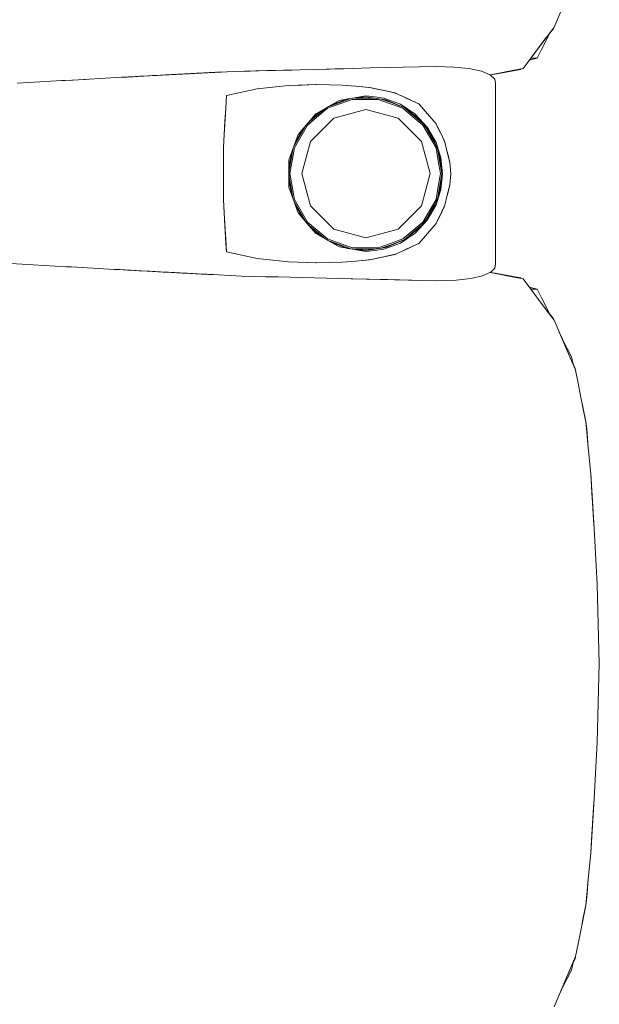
# Model space of a CAD drawing. Header units: millimetres. Extents: x -261 to 187, y -214 to 106.
# Tile 724 of 1056: x -205.704 to -205.348, y 7.334 to 7.938. Entities that reach past the tile are written whole.
import ezdxf

# ---------------------------------------------------------------- set-up
doc = ezdxf.new("R2010")
doc.units = ezdxf.units.MM
doc.header["$LTSCALE"] = 0.005
doc.header["$MEASUREMENT"] = 0
doc.layers.add('IFC-Elemento de mobília-Contorno', color=9, linetype='Continuous', lineweight=5)

msp = doc.modelspace()

# ---------------------------------------------------------------- linework, layer by layer
at = {"layer": 'IFC-Elemento de mobília-Contorno', "lineweight": 5}
for p, q in [((-205.37593, 7.93379), (-205.36931, 7.94918)), ((-205.39489, 7.90845), (-205.37593, 7.93379)), ((-205.38107, 7.9252), (-205.37843, 7.93038)), ((-205.37858, 7.93008), (-205.37653, 7.93263)), ((-205.37843, 7.93038), (-205.37831, 7.93061)), ((-205.37653, 7.93263), (-205.37615, 7.9335)), ((-205.38541, 7.92112), (-205.38067, 7.92746)), ((-205.38541, 7.92112), (-205.38304, 7.92429)), ((-205.3837, 7.92001), (-205.38107, 7.9252)), ((-205.38304, 7.92429), (-205.38067, 7.92746)), ((-205.39252, 7.91162), (-205.38541, 7.92112)), ((-205.39015, 7.91478), (-205.38541, 7.92112)), ((-205.38634, 7.91483), (-205.3837, 7.92001)), ((-205.39252, 7.91162), (-205.39015, 7.91478)), ((-205.39112, 7.91349), (-205.38634, 7.91483)), ((-205.39015, 7.91478), (-205.38634, 7.91483)), ((-205.62272, 7.90405), (-205.61933, 7.90424)), ((-205.62102, 7.90414), (-205.61764, 7.90433)), ((-205.62102, 7.90414), (-205.61933, 7.90424)), ((-205.61933, 7.90424), (-205.61764, 7.90433)), ((-205.61764, 7.90433), (-205.61627, 7.9044)), ((-205.61627, 7.9044), (-205.5957, 7.90549)), ((-205.61627, 7.9044), (-205.61078, 7.90469)), ((-205.61627, 7.9044), (-205.6149, 7.90448)), ((-205.6149, 7.90448), (-205.61078, 7.90469)), ((-205.6149, 7.90448), (-205.61215, 7.90462)), ((-205.6149, 7.90448), (-205.61391, 7.90452)), ((-205.61215, 7.90462), (-205.61078, 7.90469)), ((-205.61161, 7.90465), (-205.61046, 7.90471)), ((-205.61078, 7.90469), (-205.60256, 7.90513)), ((-205.61078, 7.90469), (-205.60667, 7.90491)), ((-205.61078, 7.90469), (-205.60804, 7.90484)), ((-205.61078, 7.90469), (-205.60941, 7.90476)), ((-205.61046, 7.90471), (-205.60632, 7.90493)), ((-205.61046, 7.90471), (-205.60897, 7.90479)), ((-205.60941, 7.90476), (-205.60804, 7.90484)), ((-205.60821, 7.90483), (-205.60667, 7.90491)), ((-205.60816, 7.90483), (-205.60632, 7.90493)), ((-205.60804, 7.90484), (-205.60667, 7.90491)), ((-205.60718, 7.90488), (-205.60632, 7.90493)), ((-205.6068, 7.90491), (-205.6053, 7.90498)), ((-205.60667, 7.90491), (-205.60256, 7.90513)), ((-205.60632, 7.90493), (-205.60301, 7.9051)), ((-205.60632, 7.90493), (-205.60425, 7.90504)), ((-205.60632, 7.90493), (-205.60528, 7.90498)), ((-205.6053, 7.90498), (-205.60253, 7.90513)), ((-205.60528, 7.90498), (-205.60321, 7.90509)), ((-205.60425, 7.90504), (-205.60259, 7.90513)), ((-205.60425, 7.90504), (-205.60262, 7.90512)), ((-205.60425, 7.90504), (-205.60321, 7.90509)), ((-205.60393, 7.90505), (-205.60253, 7.90513)), ((-205.6026, 7.90512), (-205.5957, 7.90549)), ((-205.60258, 7.90513), (-205.60119, 7.9052)), ((-205.60256, 7.90513), (-205.59844, 7.90535)), ((-205.60119, 7.9052), (-205.59844, 7.90535)), ((-205.60119, 7.9052), (-205.59906, 7.90531)), ((-205.60119, 7.9052), (-205.59981, 7.90527)), ((-205.59981, 7.90527), (-205.59844, 7.90535)), ((-205.59914, 7.90531), (-205.59844, 7.90535)), ((-205.59844, 7.90535), (-205.5957, 7.90549)), ((-205.59844, 7.90535), (-205.59707, 7.90541)), ((-205.59707, 7.90541), (-205.5957, 7.90549)), ((-205.59707, 7.90541), (-205.59639, 7.90545)), ((-205.59639, 7.90545), (-205.5957, 7.90549)), ((-205.5957, 7.90549), (-205.5948, 7.90554)), ((-205.5948, 7.90554), (-205.58419, 7.90608)), ((-205.5948, 7.90554), (-205.5921, 7.90567)), ((-205.5948, 7.90554), (-205.5939, 7.90558)), ((-205.5939, 7.90558), (-205.593, 7.90563)), ((-205.593, 7.90563), (-205.5903, 7.90577)), ((-205.593, 7.90563), (-205.5912, 7.90572)), ((-205.5921, 7.90567), (-205.5903, 7.90577)), ((-205.5912, 7.90572), (-205.5903, 7.90577)), ((-205.5903, 7.90577), (-205.58715, 7.90593)), ((-205.5903, 7.90577), (-205.58895, 7.90584)), ((-205.5903, 7.90577), (-205.5894, 7.90582)), ((-205.5894, 7.90582), (-205.58715, 7.90593)), ((-205.58895, 7.90584), (-205.5885, 7.90586)), ((-205.5885, 7.90586), (-205.5876, 7.90591)), ((-205.5876, 7.90591), (-205.58715, 7.90593)), ((-205.58715, 7.90593), (-205.58419, 7.90608)), ((-205.58715, 7.90593), (-205.5858, 7.906)), ((-205.58715, 7.90593), (-205.5867, 7.90595)), ((-205.5867, 7.90595), (-205.5858, 7.906)), ((-205.5867, 7.90595), (-205.58625, 7.90598)), ((-205.5858, 7.906), (-205.584, 7.90609)), ((-205.5858, 7.906), (-205.58419, 7.90608)), ((-205.5858, 7.906), (-205.58535, 7.90602)), ((-205.58535, 7.90602), (-205.58445, 7.90607)), ((-205.58535, 7.90602), (-205.5849, 7.90605)), ((-205.58445, 7.90607), (-205.584, 7.90609)), ((-205.58435, 7.90608), (-205.58265, 7.90616)), ((-205.58421, 7.90608), (-205.58355, 7.90611)), ((-205.58419, 7.90608), (-205.57268, 7.90668)), ((-205.58419, 7.90608), (-205.58215, 7.90618)), ((-205.58355, 7.90611), (-205.5831, 7.90614)), ((-205.58265, 7.90616), (-205.58175, 7.90621)), ((-205.58226, 7.90618), (-205.5813, 7.90623)), ((-205.58226, 7.90618), (-205.58175, 7.90621)), ((-205.58175, 7.90621), (-205.5813, 7.90623)), ((-205.5813, 7.90623), (-205.57268, 7.90668)), ((-205.57268, 7.90668), (-205.55223, 7.90713)), ((-205.57268, 7.90668), (-205.56245, 7.9069)), ((-205.56245, 7.9069), (-205.55223, 7.90713)), ((-205.55223, 7.90713), (-205.53177, 7.90758)), ((-205.55223, 7.90713), (-205.542, 7.90735)), ((-205.55223, 7.90713), (-205.54711, 7.90724)), ((-205.542, 7.90735), (-205.53177, 7.90758)), ((-205.542, 7.90735), (-205.53689, 7.90746)), ((-205.53689, 7.90746), (-205.53177, 7.90758)), ((-205.53177, 7.90758), (-205.52104, 7.90788)), ((-205.52104, 7.90788), (-205.49958, 7.90847)), ((-205.52104, 7.90788), (-205.51031, 7.90817)), ((-205.52104, 7.90788), (-205.51568, 7.90803)), ((-205.51568, 7.90803), (-205.51031, 7.90817)), ((-205.51031, 7.90817), (-205.49958, 7.90847)), ((-205.51031, 7.90817), (-205.50495, 7.90832)), ((-205.50495, 7.90832), (-205.49958, 7.90847)), ((-205.49958, 7.90847), (-205.48885, 7.90877)), ((-205.48885, 7.90877), (-205.44835, 7.90968)), ((-205.48885, 7.90877), (-205.4686, 7.90922)), ((-205.48885, 7.90877), (-205.47873, 7.909)), ((-205.47873, 7.909), (-205.4686, 7.90922)), ((-205.4686, 7.90922), (-205.44835, 7.90968)), ((-205.4686, 7.90922), (-205.45848, 7.90945)), ((-205.45848, 7.90945), (-205.44835, 7.90968)), ((-205.44835, 7.90968), (-205.43754, 7.90932)), ((-205.43754, 7.90932), (-205.42811, 7.90834)), ((-205.42811, 7.90834), (-205.42055, 7.90674)), ((-205.42055, 7.90674), (-205.41522, 7.90456)), ((-205.41522, 7.90456), (-205.41058, 7.90544)), ((-205.41522, 7.90456), (-205.41232, 7.90199)), ((-205.41514, 7.90449), (-205.41212, 7.90502)), ((-205.41212, 7.90502), (-205.40429, 7.90642)), ((-205.41058, 7.90544), (-205.40274, 7.90695)), ((-205.40429, 7.90642), (-205.39646, 7.90782)), ((-205.40274, 7.90695), (-205.39489, 7.90845)), ((-205.39646, 7.90782), (-205.39614, 7.90821)), ((-205.39646, 7.90782), (-205.39616, 7.9082)), ((-205.70562, 7.8994), (-205.69846, 7.89982)), ((-205.69846, 7.89982), (-205.69168, 7.9002)), ((-205.69168, 7.9002), (-205.6849, 7.9006)), ((-205.6849, 7.9006), (-205.67812, 7.90098)), ((-205.67849, 7.90096), (-205.67617, 7.90109)), ((-205.67812, 7.90098), (-205.67134, 7.90137)), ((-205.67812, 7.90098), (-205.67617, 7.90109)), ((-205.67722, 7.90103), (-205.67617, 7.90109)), ((-205.67617, 7.90109), (-205.67206, 7.90133)), ((-205.67206, 7.90133), (-205.66392, 7.90178)), ((-205.67134, 7.90137), (-205.65803, 7.90211)), ((-205.66469, 7.90174), (-205.65803, 7.90211)), ((-205.66469, 7.90174), (-205.66136, 7.90193)), ((-205.66392, 7.90178), (-205.66144, 7.90192)), ((-205.66392, 7.90178), (-205.66217, 7.90188)), ((-205.66392, 7.90178), (-205.66215, 7.90188)), ((-205.66136, 7.90193), (-205.65803, 7.90211)), ((-205.65803, 7.90211), (-205.65471, 7.9023)), ((-205.65471, 7.9023), (-205.64473, 7.90286)), ((-205.65471, 7.9023), (-205.64805, 7.90267)), ((-205.65471, 7.9023), (-205.65138, 7.90248)), ((-205.65138, 7.90248), (-205.64473, 7.90286)), ((-205.64805, 7.90267), (-205.64473, 7.90286)), ((-205.64473, 7.90286), (-205.64134, 7.90304)), ((-205.6432, 7.90294), (-205.64153, 7.90303)), ((-205.64318, 7.90294), (-205.63949, 7.90314)), ((-205.64153, 7.90303), (-205.63949, 7.90314)), ((-205.64134, 7.90304), (-205.6278, 7.90378)), ((-205.64134, 7.90304), (-205.63795, 7.90322)), ((-205.63949, 7.90314), (-205.63742, 7.90326)), ((-205.63795, 7.90322), (-205.63457, 7.90341)), ((-205.63742, 7.90326), (-205.63535, 7.90337)), ((-205.63535, 7.90337), (-205.63245, 7.90353)), ((-205.63535, 7.90337), (-205.63415, 7.90343)), ((-205.63484, 7.90339), (-205.63302, 7.90349)), ((-205.63457, 7.90341), (-205.6278, 7.90378)), ((-205.63457, 7.90341), (-205.62949, 7.90368)), ((-205.63457, 7.90341), (-205.63118, 7.90359)), ((-205.63457, 7.90341), (-205.63288, 7.9035)), ((-205.63288, 7.9035), (-205.63118, 7.90359)), ((-205.63118, 7.90359), (-205.62949, 7.90368)), ((-205.63026, 7.90364), (-205.62944, 7.90369)), ((-205.62949, 7.90368), (-205.6278, 7.90378)), ((-205.6278, 7.90378), (-205.62272, 7.90405)), ((-205.6278, 7.90378), (-205.62441, 7.90396)), ((-205.62441, 7.90396), (-205.62272, 7.90405)), ((-205.53895, 7.89802), (-205.52185, 7.89857)), ((-205.53895, 7.89802), (-205.53054, 7.89829)), ((-205.53054, 7.89829), (-205.52212, 7.89856)), ((-205.52217, 7.89856), (-205.51407, 7.89843)), ((-205.52212, 7.89856), (-205.52207, 7.89856)), ((-205.52185, 7.89857), (-205.50593, 7.89829)), ((-205.51407, 7.89843), (-205.50601, 7.89829)), ((-205.50601, 7.89829), (-205.49772, 7.89755)), ((-205.50593, 7.89829), (-205.49755, 7.89753)), ((-205.41232, 7.90199), (-205.41193, 7.89923)), ((-205.41195, 7.78864), (-205.41193, 7.89923)), ((-205.57707, 7.8919), (-205.55825, 7.89596)), ((-205.57707, 7.8919), (-205.56766, 7.89393)), ((-205.56766, 7.89393), (-205.55825, 7.89596)), ((-205.55825, 7.89596), (-205.53895, 7.89802)), ((-205.55825, 7.89596), (-205.5486, 7.89699)), ((-205.5486, 7.89699), (-205.53895, 7.89802)), ((-205.49772, 7.89755), (-205.48943, 7.89681)), ((-205.49755, 7.89753), (-205.49336, 7.89716)), ((-205.49336, 7.89716), (-205.48917, 7.89678)), ((-205.48974, 7.89684), (-205.48937, 7.8968)), ((-205.48943, 7.89681), (-205.47345, 7.89342)), ((-205.48917, 7.89678), (-205.4852, 7.89593)), ((-205.4852, 7.89593), (-205.48119, 7.89507)), ((-205.48123, 7.89508), (-205.47726, 7.89423)), ((-205.47726, 7.89423), (-205.47329, 7.89338)), ((-205.47373, 7.89348), (-205.47329, 7.89338)), ((-205.47345, 7.89342), (-205.46623, 7.89008)), ((-205.47329, 7.89338), (-205.46964, 7.89167)), ((-205.57753, 7.8839), (-205.57707, 7.8919)), ((-205.51502, 7.88477), (-205.50779, 7.8889)), ((-205.51495, 7.884), (-205.49987, 7.88947)), ((-205.51459, 7.885), (-205.50103, 7.88992)), ((-205.51296, 7.88595), (-205.50275, 7.88973)), ((-205.50779, 7.8889), (-205.49959, 7.89028)), ((-205.50275, 7.88973), (-205.4914, 7.891)), ((-205.49987, 7.88947), (-205.48385, 7.88947)), ((-205.49959, 7.89028), (-205.4914, 7.89166)), ((-205.49777, 7.89029), (-205.48633, 7.89029)), ((-205.4914, 7.89166), (-205.48596, 7.89098)), ((-205.4914, 7.891), (-205.4793, 7.8893)), ((-205.48596, 7.89098), (-205.48053, 7.8903)), ((-205.48385, 7.88947), (-205.47631, 7.88673)), ((-205.48205, 7.88968), (-205.47604, 7.8875)), ((-205.48053, 7.8903), (-205.4754, 7.88839)), ((-205.4793, 7.8893), (-205.46805, 7.88453)), ((-205.47631, 7.88673), (-205.46878, 7.884)), ((-205.47604, 7.8875), (-205.46918, 7.88501)), ((-205.4754, 7.88839), (-205.47028, 7.88648)), ((-205.47028, 7.88648), (-205.46573, 7.88345)), ((-205.46964, 7.89167), (-205.466, 7.88996)), ((-205.46623, 7.89008), (-205.45901, 7.88674)), ((-205.466, 7.88996), (-205.45872, 7.88654)), ((-205.45936, 7.8869), (-205.45894, 7.88666)), ((-205.45901, 7.88674), (-205.45368, 7.88064)), ((-205.45901, 7.88674), (-205.45634, 7.88369)), ((-205.45872, 7.88654), (-205.45613, 7.88354)), ((-205.57846, 7.86791), (-205.57753, 7.8839)), ((-205.578, 7.87591), (-205.57753, 7.8839)), ((-205.533, 7.86791), (-205.52226, 7.88064)), ((-205.52727, 7.8737), (-205.51495, 7.884)), ((-205.5262, 7.87566), (-205.517, 7.88336)), ((-205.52292, 7.87933), (-205.5144, 7.88513)), ((-205.52226, 7.88064), (-205.51502, 7.88477)), ((-205.51107, 7.87798), (-205.50123, 7.88062)), ((-205.50123, 7.88062), (-205.4914, 7.88325)), ((-205.4914, 7.88325), (-205.48156, 7.88062)), ((-205.48156, 7.88062), (-205.47172, 7.87798)), ((-205.46878, 7.884), (-205.46261, 7.87884)), ((-205.46825, 7.88462), (-205.4621, 7.87946)), ((-205.46805, 7.88453), (-205.4584, 7.87704)), ((-205.46573, 7.88345), (-205.46119, 7.88042)), ((-205.46119, 7.88042), (-205.45375, 7.87246)), ((-205.45613, 7.88354), (-205.45354, 7.88053)), ((-205.45368, 7.88064), (-205.44835, 7.87453)), ((-205.45354, 7.88053), (-205.45094, 7.87753)), ((-205.57846, 7.86791), (-205.578, 7.87591)), ((-205.53054, 7.87081), (-205.52292, 7.87933)), ((-205.51827, 7.87078), (-205.51107, 7.87798)), ((-205.47172, 7.87798), (-205.46452, 7.87078)), ((-205.46261, 7.87884), (-205.45645, 7.87368)), ((-205.4621, 7.87946), (-205.457, 7.87519)), ((-205.4584, 7.87704), (-205.451, 7.86731)), ((-205.45094, 7.87753), (-205.44835, 7.87453)), ((-205.44835, 7.87453), (-205.447, 7.87171)), ((-205.44835, 7.87453), (-205.44705, 7.87184)), ((-205.53545, 7.86122), (-205.5287, 7.87287)), ((-205.53533, 7.85977), (-205.52727, 7.8737)), ((-205.53507, 7.86224), (-205.53052, 7.87085)), ((-205.52547, 7.86358), (-205.51827, 7.87078)), ((-205.46452, 7.87078), (-205.45732, 7.86358)), ((-205.45645, 7.87368), (-205.45243, 7.86672)), ((-205.45448, 7.87188), (-205.45173, 7.86713)), ((-205.45375, 7.87246), (-205.44835, 7.86305)), ((-205.44705, 7.87184), (-205.44574, 7.86915)), ((-205.447, 7.87171), (-205.44565, 7.86888)), ((-205.44574, 7.86915), (-205.44444, 7.86645)), ((-205.44565, 7.86888), (-205.4443, 7.86606)), ((-205.57893, 7.85991), (-205.57846, 7.86791)), ((-205.53587, 7.86007), (-205.533, 7.86791)), ((-205.52811, 7.85374), (-205.52547, 7.86358)), ((-205.45732, 7.86358), (-205.45468, 7.85374)), ((-205.45243, 7.86672), (-205.4484, 7.85976)), ((-205.45173, 7.86713), (-205.44896, 7.86234)), ((-205.451, 7.86731), (-205.44636, 7.85601)), ((-205.44835, 7.86305), (-205.44542, 7.85369)), ((-205.44444, 7.86645), (-205.44313, 7.86376)), ((-205.4443, 7.86606), (-205.44294, 7.86323)), ((-205.44313, 7.86376), (-205.44155, 7.85728)), ((-205.44294, 7.86323), (-205.44146, 7.85701)), ((-205.57893, 7.8439), (-205.57893, 7.85991)), ((-205.53873, 7.85223), (-205.53587, 7.86007)), ((-205.53864, 7.84584), (-205.53636, 7.85872)), ((-205.53864, 7.84961), (-205.53641, 7.85858)), ((-205.53814, 7.8439), (-205.53533, 7.85977)), ((-205.4484, 7.85976), (-205.447, 7.85183)), ((-205.44734, 7.85841), (-205.4462, 7.85197)), ((-205.44636, 7.85601), (-205.44477, 7.8439)), ((-205.44173, 7.858), (-205.44146, 7.85701)), ((-205.44155, 7.85728), (-205.44076, 7.85403)), ((-205.44155, 7.85728), (-205.43997, 7.85079)), ((-205.44151, 7.85722), (-205.44103, 7.85519)), ((-205.44146, 7.85701), (-205.43997, 7.85079)), ((-205.53873, 7.85223), (-205.53873, 7.83556)), ((-205.53074, 7.8439), (-205.52811, 7.85374)), ((-205.45468, 7.85374), (-205.45205, 7.8439)), ((-205.447, 7.85183), (-205.4456, 7.8439)), ((-205.4462, 7.85197), (-205.44478, 7.8439)), ((-205.44542, 7.85369), (-205.44442, 7.84389)), ((-205.44103, 7.85519), (-205.43997, 7.85079)), ((-205.43997, 7.85079), (-205.43939, 7.84389)), ((-205.57893, 7.82788), (-205.57893, 7.8439)), ((-205.53864, 7.83819), (-205.53864, 7.84961)), ((-205.53814, 7.8439), (-205.53533, 7.82804)), ((-205.53074, 7.8439), (-205.52811, 7.83406)), ((-205.45468, 7.83406), (-205.45205, 7.8439)), ((-205.447, 7.83597), (-205.4456, 7.8439)), ((-205.44636, 7.83179), (-205.44477, 7.8439)), ((-205.44583, 7.83793), (-205.44478, 7.8439)), ((-205.44542, 7.8341), (-205.44442, 7.84389)), ((-205.43997, 7.83701), (-205.43939, 7.84389)), ((-205.53864, 7.84196), (-205.53636, 7.82906)), ((-205.53864, 7.83819), (-205.53641, 7.8292)), ((-205.44734, 7.8294), (-205.44583, 7.83793)), ((-205.53873, 7.83556), (-205.533, 7.81989)), ((-205.52811, 7.83406), (-205.52547, 7.82422)), ((-205.45732, 7.82422), (-205.45468, 7.83406)), ((-205.451, 7.82049), (-205.44636, 7.83179)), ((-205.4484, 7.82804), (-205.447, 7.83597)), ((-205.44835, 7.82475), (-205.44542, 7.8341)), ((-205.44155, 7.83053), (-205.43997, 7.83701)), ((-205.44155, 7.83053), (-205.44076, 7.83377)), ((-205.44152, 7.83056), (-205.44103, 7.83261)), ((-205.44146, 7.83079), (-205.43997, 7.83701)), ((-205.44103, 7.83261), (-205.43997, 7.83701)), ((-205.57893, 7.82788), (-205.57736, 7.80084)), ((-205.57893, 7.82788), (-205.57846, 7.81989)), ((-205.53545, 7.82659), (-205.5287, 7.81493)), ((-205.53533, 7.82804), (-205.52727, 7.8141)), ((-205.45243, 7.82108), (-205.4484, 7.82804)), ((-205.44313, 7.82404), (-205.44155, 7.83053)), ((-205.44294, 7.82457), (-205.44146, 7.83079)), ((-205.44173, 7.82981), (-205.44146, 7.83079)), ((-205.57846, 7.81989), (-205.578, 7.8119)), ((-205.57846, 7.81989), (-205.57707, 7.7959)), ((-205.53508, 7.82558), (-205.53054, 7.81699)), ((-205.533, 7.81989), (-205.52762, 7.81352)), ((-205.52547, 7.82422), (-205.51827, 7.81702)), ((-205.46452, 7.81702), (-205.45732, 7.82422)), ((-205.4584, 7.81077), (-205.451, 7.82049)), ((-205.45645, 7.81412), (-205.45243, 7.82108)), ((-205.45447, 7.81593), (-205.45173, 7.82067)), ((-205.45375, 7.81535), (-205.44835, 7.82475)), ((-205.45173, 7.82067), (-205.44896, 7.82545)), ((-205.44835, 7.81327), (-205.44294, 7.82457)), ((-205.44574, 7.81866), (-205.44444, 7.82135)), ((-205.44565, 7.81892), (-205.4443, 7.82174)), ((-205.44444, 7.82135), (-205.44313, 7.82404)), ((-205.4443, 7.82174), (-205.44294, 7.82457)), ((-205.53054, 7.81699), (-205.52292, 7.80847)), ((-205.52727, 7.8141), (-205.51495, 7.80381)), ((-205.51827, 7.81702), (-205.51107, 7.80982)), ((-205.47172, 7.80982), (-205.46452, 7.81702)), ((-205.46261, 7.80897), (-205.45645, 7.81412)), ((-205.46121, 7.80736), (-205.45375, 7.81535)), ((-205.44835, 7.81327), (-205.44565, 7.81892)), ((-205.44835, 7.81327), (-205.447, 7.81609)), ((-205.44835, 7.81327), (-205.44705, 7.81596)), ((-205.44705, 7.81596), (-205.44574, 7.81866)), ((-205.447, 7.81609), (-205.44565, 7.81892)), ((-205.578, 7.8119), (-205.57799, 7.81171)), ((-205.578, 7.8119), (-205.57707, 7.7959)), ((-205.578, 7.8119), (-205.57753, 7.8039)), ((-205.52762, 7.81352), (-205.52224, 7.80715)), ((-205.5262, 7.81214), (-205.517, 7.80444)), ((-205.52292, 7.80847), (-205.51442, 7.80268)), ((-205.51107, 7.80982), (-205.50123, 7.80719)), ((-205.48156, 7.80719), (-205.47172, 7.80982)), ((-205.46878, 7.80381), (-205.46261, 7.80897)), ((-205.46826, 7.80318), (-205.4621, 7.80834)), ((-205.46805, 7.80327), (-205.4584, 7.81077)), ((-205.4621, 7.80834), (-205.457, 7.81261)), ((-205.45634, 7.80411), (-205.44835, 7.81327)), ((-205.45354, 7.80727), (-205.45094, 7.81027)), ((-205.45094, 7.81027), (-205.44835, 7.81327)), ((-205.57753, 7.8039), (-205.57707, 7.7959)), ((-205.52224, 7.80715), (-205.50778, 7.7989)), ((-205.51495, 7.80381), (-205.49987, 7.79833)), ((-205.51468, 7.80283), (-205.50103, 7.79788)), ((-205.51295, 7.80184), (-205.50275, 7.79807)), ((-205.50123, 7.80719), (-205.4914, 7.80455)), ((-205.4914, 7.80455), (-205.48156, 7.80719)), ((-205.4793, 7.79851), (-205.46805, 7.80327)), ((-205.47631, 7.80107), (-205.46878, 7.80381)), ((-205.47604, 7.8003), (-205.46912, 7.80282)), ((-205.47028, 7.80132), (-205.46573, 7.80435)), ((-205.46573, 7.80435), (-205.46119, 7.80738)), ((-205.45872, 7.80127), (-205.45354, 7.80727)), ((-205.45872, 7.80127), (-205.45613, 7.80427)), ((-205.45634, 7.80411), (-205.45368, 7.80717)), ((-205.45613, 7.80427), (-205.45354, 7.80727)), ((-205.57736, 7.80084), (-205.57707, 7.79586)), ((-205.57707, 7.7959), (-205.5583, 7.79185)), ((-205.57707, 7.7959), (-205.56768, 7.79388)), ((-205.50778, 7.7989), (-205.49956, 7.79751)), ((-205.50275, 7.79807), (-205.4914, 7.7968)), ((-205.49987, 7.79833), (-205.48385, 7.79834)), ((-205.49959, 7.79752), (-205.4914, 7.79614)), ((-205.49778, 7.79751), (-205.48632, 7.79752)), ((-205.4914, 7.7968), (-205.4793, 7.79851)), ((-205.4914, 7.79614), (-205.48596, 7.79682)), ((-205.48596, 7.79682), (-205.48053, 7.7975)), ((-205.48385, 7.79834), (-205.47631, 7.80107)), ((-205.48205, 7.79812), (-205.47604, 7.8003)), ((-205.48053, 7.7975), (-205.4754, 7.79941)), ((-205.4754, 7.79941), (-205.47028, 7.80132)), ((-205.47345, 7.79438), (-205.46623, 7.79772)), ((-205.47329, 7.79443), (-205.46964, 7.79614)), ((-205.46968, 7.79612), (-205.466, 7.79785)), ((-205.46623, 7.79772), (-205.45901, 7.80106)), ((-205.466, 7.79785), (-205.45872, 7.80127)), ((-205.45936, 7.80089), (-205.45894, 7.80114)), ((-205.45901, 7.80106), (-205.45891, 7.80118)), ((-205.45901, 7.80106), (-205.45891, 7.80118)), ((-205.56768, 7.79388), (-205.5583, 7.79185)), ((-205.5583, 7.79185), (-205.53895, 7.78978)), ((-205.5583, 7.79185), (-205.54863, 7.79082)), ((-205.54863, 7.79082), (-205.53895, 7.78978)), ((-205.53895, 7.78978), (-205.52185, 7.78924)), ((-205.53895, 7.78978), (-205.52205, 7.78924)), ((-205.52217, 7.78924), (-205.51407, 7.78937)), ((-205.52185, 7.78924), (-205.50593, 7.78952)), ((-205.51407, 7.78937), (-205.50601, 7.78951)), ((-205.50601, 7.78951), (-205.49772, 7.79025)), ((-205.50593, 7.78952), (-205.49755, 7.79027)), ((-205.49772, 7.79025), (-205.48943, 7.79099)), ((-205.49755, 7.79027), (-205.49336, 7.79065)), ((-205.49336, 7.79065), (-205.48917, 7.79103)), ((-205.48998, 7.79094), (-205.48917, 7.79103)), ((-205.48943, 7.79099), (-205.47345, 7.79438)), ((-205.48917, 7.79103), (-205.4852, 7.79187)), ((-205.4852, 7.79187), (-205.48119, 7.79273)), ((-205.48123, 7.79272), (-205.47726, 7.79358)), ((-205.47726, 7.79358), (-205.47329, 7.79443)), ((-205.47374, 7.79431), (-205.47329, 7.79443)), ((-205.70954, 7.78877), (-205.70242, 7.78836)), ((-205.70242, 7.78836), (-205.68898, 7.78759)), ((-205.6957, 7.78797), (-205.68898, 7.78759)), ((-205.68898, 7.78759), (-205.67553, 7.78681)), ((-205.67553, 7.78681), (-205.67226, 7.78663)), ((-205.67553, 7.78681), (-205.66898, 7.78645)), ((-205.67226, 7.78663), (-205.66898, 7.78645)), ((-205.66898, 7.78645), (-205.66571, 7.78627)), ((-205.66898, 7.78645), (-205.6526, 7.78553)), ((-205.66571, 7.78627), (-205.6526, 7.78553)), ((-205.66571, 7.78627), (-205.66243, 7.78608)), ((-205.66243, 7.78608), (-205.65588, 7.78571)), ((-205.65915, 7.7859), (-205.65588, 7.78571)), ((-205.65588, 7.78571), (-205.64933, 7.78535)), ((-205.64933, 7.78535), (-205.64597, 7.78517)), ((-205.64933, 7.78535), (-205.63591, 7.78461)), ((-205.64597, 7.78517), (-205.64262, 7.78498)), ((-205.64262, 7.78498), (-205.63591, 7.78461)), ((-205.64262, 7.78498), (-205.64004, 7.78484)), ((-205.64262, 7.78498), (-205.63926, 7.7848)), ((-205.64004, 7.78484), (-205.63781, 7.78472)), ((-205.63926, 7.7848), (-205.63591, 7.78461)), ((-205.63781, 7.78472), (-205.63557, 7.78459)), ((-205.63591, 7.78461), (-205.63255, 7.78443)), ((-205.63591, 7.78461), (-205.63087, 7.78434)), ((-205.63557, 7.78459), (-205.63492, 7.78456)), ((-205.63557, 7.78459), (-205.63407, 7.78451)), ((-205.63255, 7.78443), (-205.63087, 7.78434)), ((-205.63087, 7.78434), (-205.6292, 7.78425)), ((-205.63087, 7.78434), (-205.62584, 7.78407)), ((-205.6292, 7.78425), (-205.62584, 7.78407)), ((-205.62584, 7.78407), (-205.62416, 7.78397)), ((-205.62416, 7.78397), (-205.62249, 7.78388)), ((-205.62249, 7.78388), (-205.62084, 7.7838)), ((-205.62249, 7.78388), (-205.61919, 7.78371)), ((-205.62249, 7.78388), (-205.61754, 7.78362)), ((-205.62084, 7.7838), (-205.61919, 7.78371)), ((-205.61919, 7.78371), (-205.61589, 7.78353)), ((-205.61919, 7.78371), (-205.61754, 7.78362)), ((-205.61754, 7.78362), (-205.61424, 7.78344)), ((-205.61754, 7.78362), (-205.61589, 7.78353)), ((-205.61754, 7.78362), (-205.61259, 7.78336)), ((-205.61589, 7.78353), (-205.61424, 7.78344)), ((-205.61424, 7.78344), (-205.61259, 7.78336)), ((-205.61259, 7.78336), (-205.60269, 7.78283)), ((-205.61259, 7.78336), (-205.60929, 7.78318)), ((-205.61259, 7.78336), (-205.6108, 7.78326)), ((-205.52212, 7.78924), (-205.52207, 7.78924)), ((-205.41996, 7.78125), (-205.41494, 7.78341)), ((-205.41505, 7.7833), (-205.41225, 7.78594)), ((-205.41225, 7.78594), (-205.41195, 7.78864)), ((-205.61094, 7.78327), (-205.60764, 7.7831)), ((-205.60973, 7.7832), (-205.60873, 7.78315)), ((-205.60943, 7.78319), (-205.60873, 7.78315)), ((-205.60943, 7.78319), (-205.60873, 7.78315)), ((-205.60929, 7.78318), (-205.60764, 7.7831)), ((-205.60873, 7.78315), (-205.60571, 7.78299)), ((-205.60873, 7.78315), (-205.60649, 7.78303)), ((-205.60873, 7.78315), (-205.60761, 7.78309)), ((-205.60764, 7.7831), (-205.60434, 7.78292)), ((-205.60764, 7.7831), (-205.60269, 7.78283)), ((-205.60764, 7.7831), (-205.60599, 7.78301)), ((-205.60761, 7.78309), (-205.60572, 7.78299)), ((-205.60649, 7.78303), (-205.6057, 7.78299)), ((-205.60599, 7.78301), (-205.60434, 7.78292)), ((-205.60534, 7.78297), (-205.60426, 7.78291)), ((-205.60434, 7.78292), (-205.60269, 7.78283)), ((-205.60426, 7.78291), (-205.60328, 7.78286)), ((-205.60269, 7.78283), (-205.60187, 7.78279)), ((-205.60269, 7.78283), (-205.5961, 7.78249)), ((-205.60269, 7.78283), (-205.60105, 7.78274)), ((-205.60269, 7.78283), (-205.59857, 7.78262)), ((-205.60187, 7.78279), (-205.60105, 7.78274)), ((-205.60105, 7.78274), (-205.5994, 7.78266)), ((-205.5994, 7.78266), (-205.59857, 7.78262)), ((-205.59857, 7.78262), (-205.59775, 7.78257)), ((-205.59775, 7.78257), (-205.5961, 7.78249)), ((-205.59692, 7.78253), (-205.5961, 7.78249)), ((-205.5961, 7.78249), (-205.59471, 7.78241)), ((-205.59471, 7.78241), (-205.59194, 7.78227)), ((-205.59332, 7.78234), (-205.59194, 7.78227)), ((-205.59332, 7.78234), (-205.59263, 7.7823)), ((-205.59332, 7.78234), (-205.59124, 7.78224)), ((-205.59332, 7.78234), (-205.58986, 7.78216)), ((-205.59263, 7.7823), (-205.59194, 7.78227)), ((-205.59263, 7.7823), (-205.59124, 7.78224)), ((-205.59124, 7.78224), (-205.59055, 7.7822)), ((-205.59055, 7.7822), (-205.58916, 7.78213)), ((-205.58986, 7.78216), (-205.58916, 7.78213)), ((-205.58986, 7.78216), (-205.58847, 7.78209)), ((-205.58916, 7.78213), (-205.58777, 7.78206)), ((-205.58847, 7.78209), (-205.585, 7.78192)), ((-205.58847, 7.78209), (-205.58708, 7.78203)), ((-205.58847, 7.78209), (-205.58192, 7.78176)), ((-205.58777, 7.78206), (-205.585, 7.78192)), ((-205.58777, 7.78206), (-205.58639, 7.78199)), ((-205.58777, 7.78206), (-205.58708, 7.78203)), ((-205.58708, 7.78203), (-205.585, 7.78192)), ((-205.58639, 7.78199), (-205.585, 7.78192)), ((-205.585, 7.78192), (-205.58192, 7.78176)), ((-205.58192, 7.78176), (-205.57483, 7.7814)), ((-205.57483, 7.7814), (-205.56774, 7.78104)), ((-205.56774, 7.78104), (-205.56028, 7.78085)), ((-205.56028, 7.78085), (-205.54535, 7.78049)), ((-205.56028, 7.78085), (-205.55281, 7.78067)), ((-205.55281, 7.78067), (-205.54535, 7.78049)), ((-205.54535, 7.78049), (-205.52296, 7.77995)), ((-205.54535, 7.78049), (-205.53789, 7.78031)), ((-205.53789, 7.78031), (-205.52296, 7.77995)), ((-205.52296, 7.77995), (-205.5155, 7.77977)), ((-205.5155, 7.77977), (-205.50804, 7.77958)), ((-205.50804, 7.77958), (-205.44835, 7.77813)), ((-205.50058, 7.7794), (-205.46327, 7.77849)), ((-205.50058, 7.7794), (-205.47819, 7.77886)), ((-205.47819, 7.77886), (-205.46327, 7.77849)), ((-205.44835, 7.77813), (-205.44203, 7.77826)), ((-205.44203, 7.77826), (-205.43612, 7.77858)), ((-205.43612, 7.77858), (-205.42712, 7.77961)), ((-205.42712, 7.77961), (-205.41996, 7.78125)), ((-205.41529, 7.78326), (-205.41058, 7.78236)), ((-205.41515, 7.78332), (-205.41212, 7.78278)), ((-205.41212, 7.78278), (-205.40429, 7.78138)), ((-205.41212, 7.78278), (-205.39646, 7.77999)), ((-205.41058, 7.78236), (-205.40274, 7.78086)), ((-205.40429, 7.78138), (-205.39646, 7.77999)), ((-205.40274, 7.78086), (-205.39489, 7.77935)), ((-205.39646, 7.77999), (-205.39616, 7.7796)), ((-205.39646, 7.77999), (-205.39614, 7.77959)), ((-205.39489, 7.77935), (-205.39015, 7.77302)), ((-205.39112, 7.77432), (-205.38634, 7.77297)), ((-205.39015, 7.77302), (-205.38634, 7.77297)), ((-205.39015, 7.77302), (-205.38541, 7.76668)), ((-205.38634, 7.77297), (-205.3837, 7.76779)), ((-205.38541, 7.76668), (-205.38067, 7.76034)), ((-205.3837, 7.76779), (-205.38107, 7.7626)), ((-205.38107, 7.7626), (-205.37843, 7.75742)), ((-205.38067, 7.76034), (-205.37593, 7.75401)), ((-205.37858, 7.75772), (-205.37653, 7.75517)), ((-205.37843, 7.75742), (-205.37831, 7.75719)), ((-205.37653, 7.75517), (-205.37615, 7.7543)), ((-205.37593, 7.75401), (-205.36931, 7.73862)), ((-205.37278, 7.74668), (-205.37052, 7.74187)), ((-205.37262, 7.74631), (-205.36931, 7.73862)), ((-205.37261, 7.74629), (-205.37052, 7.74187)), ((-205.37052, 7.74187), (-205.36788, 7.73669)), ((-205.36931, 7.73862), (-205.366, 7.73093)), ((-205.36788, 7.73669), (-205.36525, 7.7315)), ((-205.366, 7.73093), (-205.36284, 7.72357)), ((-205.36525, 7.7315), (-205.36428, 7.72692)), ((-205.36442, 7.7276), (-205.363, 7.72435)), ((-205.363, 7.72435), (-205.36284, 7.72357)), ((-205.363, 7.72435), (-205.36284, 7.72357)), ((-205.363, 7.72435), (-205.36284, 7.72357)), ((-205.36284, 7.72357), (-205.36269, 7.72323)), ((-205.36269, 7.72323), (-205.36114, 7.71539)), ((-205.36114, 7.71539), (-205.35959, 7.70754)), ((-205.35959, 7.70754), (-205.35803, 7.6997)), ((-205.35866, 7.70285), (-205.35656, 7.69245)), ((-205.35863, 7.70273), (-205.35817, 7.70042)), ((-205.35863, 7.7027), (-205.35817, 7.70042)), ((-205.35817, 7.70042), (-205.35656, 7.69245)), ((-205.35803, 7.6997), (-205.35648, 7.69185)), ((-205.35656, 7.69245), (-205.35649, 7.69192)), ((-205.35648, 7.69185), (-205.35495, 7.67579)), ((-205.35648, 7.69185), (-205.35587, 7.687)), ((-205.35587, 7.687), (-205.35495, 7.67579)), ((-205.35495, 7.67579), (-205.35343, 7.65973)), ((-205.35343, 7.65973), (-205.35236, 7.64297)), ((-205.35341, 7.65942), (-205.3534, 7.65931)), ((-205.3534, 7.65931), (-205.35247, 7.64483)), ((-205.35251, 7.64531), (-205.35223, 7.64185)), ((-205.35236, 7.64297), (-205.35129, 7.62622)), ((-205.35223, 7.64185), (-205.35129, 7.62622)), ((-205.35223, 7.64185), (-205.35142, 7.6284)), ((-205.35142, 7.6284), (-205.35138, 7.62763)), ((-205.35129, 7.62622), (-205.3494, 7.59168)), ((-205.3494, 7.59168), (-205.34814, 7.54333)), ((-205.3494, 7.59168), (-205.34814, 7.54333)), ((-205.3494, 7.49498), (-205.34814, 7.54333)), ((-205.35129, 7.46044), (-205.3494, 7.49498)), ((-205.35236, 7.44369), (-205.35129, 7.46044)), ((-205.35223, 7.44482), (-205.35129, 7.46044)), ((-205.35223, 7.44482), (-205.35142, 7.45825)), ((-205.35142, 7.45825), (-205.35138, 7.45902)), ((-205.35343, 7.42693), (-205.35236, 7.44369)), ((-205.3534, 7.42735), (-205.35247, 7.44183)), ((-205.35251, 7.44136), (-205.35223, 7.44482)), ((-205.35495, 7.41087), (-205.35343, 7.42693)), ((-205.35341, 7.42723), (-205.3534, 7.42735)), ((-205.35648, 7.39481), (-205.35495, 7.41087)), ((-205.35587, 7.39967), (-205.35495, 7.41087)), ((-205.35648, 7.39481), (-205.35587, 7.39967)), ((-205.36114, 7.37127), (-205.35648, 7.39481)), ((-205.35864, 7.38388), (-205.35656, 7.39421)), ((-205.35817, 7.38623), (-205.35656, 7.39421)), ((-205.35656, 7.39421), (-205.35649, 7.39474)), ((-205.35863, 7.38392), (-205.35817, 7.38623)), ((-205.36269, 7.36343), (-205.36114, 7.37127)), ((-205.36931, 7.34803), (-205.36269, 7.36343)), ((-205.36442, 7.35906), (-205.363, 7.36231)), ((-205.363, 7.36231), (-205.36284, 7.36309)), ((-205.36931, 7.34803), (-205.366, 7.35573)), ((-205.36788, 7.34997), (-205.36525, 7.35515)), ((-205.36525, 7.35515), (-205.36428, 7.35974)), ((-205.37052, 7.34479), (-205.36788, 7.34997)), ((-205.37593, 7.33265), (-205.36931, 7.34803)), ((-205.37278, 7.33998), (-205.37052, 7.34479)), ((-205.37262, 7.34034), (-205.36931, 7.34803)), ((-205.37261, 7.34037), (-205.37052, 7.34479))]:
    msp.add_line(p, q, dxfattribs=at)

doc.saveas('drawing.dxf')
